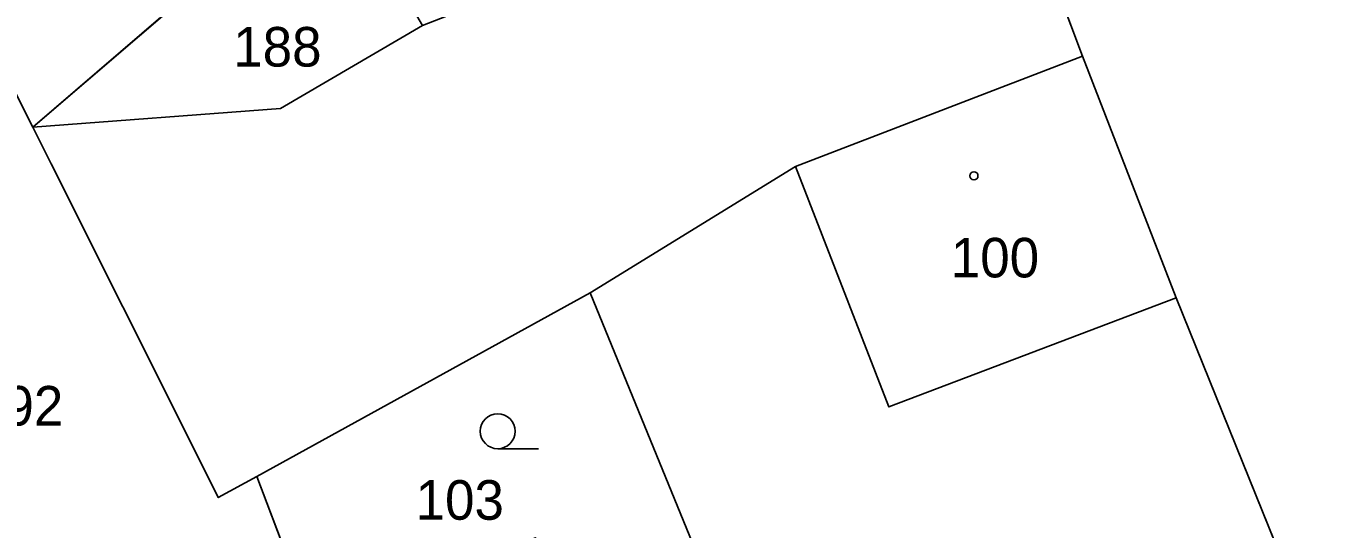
# Model space of a CAD drawing. Extents: x -689422 to -685210, y -987725 to -982160.
# Drawn here: x -686130.9 to -686075.1, y -986938.6 to -986917 of the extents above; entities that cross this region are included whole.
import ezdxf

# ---------------------------------------------------------------- set-up
doc = ezdxf.new("R2010")
doc.units = 0
for name, color, linetype in [('KN_Budovy', 7, 'Continuous'), ('KN_Hranice_parcel', 7, 'Continuous'), ('KN_Hranice_parcel_vnitrni_kresba', 7, 'Continuous'), ('KN_Parcelni cisla', 7, 'Continuous'), ('KN_Polygon parcely', 7, 'Continuous'), ('KN_POZEMKY_OSTATNI PLOCHA', 7, 'Continuous'), ('KN_POZEMKY_ZAHRADA', 7, 'Continuous'), ('KN_POZEMKY_ZASTAVENA PLOCHA', 7, 'Continuous'), ('KN_VYUZITI_13_zastavena plocha_zboreniste', 7, 'Continuous'), ('KN_VYUZITI_16_ostatni plocha_silnice', 7, 'Continuous'), ('KN_VYUZITI_26_ostatni plocha_jina plocha', 7, 'Continuous'), ('KN_Značky budov', 7, 'Continuous'), ('KN_Značky kultur', 7, 'Continuous')]:
    doc.layers.add(name, color=color, linetype=linetype)

msp = doc.modelspace()

# ---------------------------------------------------------------- linework, layer by layer
at = {"layer": 'KN_Budovy'}
msp.add_lwpolyline([(-686097.83, -986923.02), (-686093.82, -986933.34), (-686081.49, -986928.65), (-686085.5, -986918.28)], close=True, dxfattribs=at)
at = {"layer": 'KN_Hranice_parcel'}
for p, q in [((-686130.58, -986921.33), (-686139.49, -986903.53)), ((-686130.58, -986921.33), (-686123.71, -986915.43)), ((-686120.96, -986936.32), (-686106.64, -986928.44)), ((-686106.64, -986928.44), (-686101.72, -986940.47)), ((-686118.54, -986942.69), (-686120.96, -986936.32))]:
    msp.add_line(p, q, dxfattribs=at)
for points in [[(-686085.5, -986918.28), (-686086.54, -986915.52), (-686076.4, -986911.52)], [(-686113.84, -986916.97), (-686119.94, -986920.53), (-686130.58, -986921.33)], [(-686106.64, -986928.44), (-686097.83, -986923.02), (-686085.5, -986918.28)], [(-686085.5, -986918.28), (-686081.49, -986928.65), (-686075.18, -986944.24)], [(-686120.96, -986936.32), (-686122.61, -986937.23), (-686123.64, -986935.18), (-686129.79, -986922.9), (-686130.58, -986921.33)]]:
    msp.add_lwpolyline(points, dxfattribs=at)
at = {"layer": 'KN_Hranice_parcel_vnitrni_kresba'}
for p, q in [((-686097.83, -986923.02), (-686093.82, -986933.34)), ((-686093.82, -986933.34), (-686081.49, -986928.65))]:
    msp.add_line(p, q, dxfattribs=at)
at = {"layer": 'KN_Polygon parcely'}
for points in [[(-686030, -986857.27), (-686054.05, -986878.62), (-686055.44, -986879.68), (-686054.4, -986881.56), (-686061.74, -986886.78), (-686068.15, -986890.49), (-686074.68, -986894.31), (-686081.22, -986898.06), (-686087.64, -986901.81), (-686090.45, -986903.44), (-686089.02, -986907.31), (-686113.84, -986916.97), (-686119.94, -986920.53), (-686130.58, -986921.33), (-686129.79, -986922.9), (-686123.64, -986935.18), (-686122.61, -986937.23), (-686120.96, -986936.32), (-686106.64, -986928.44), (-686097.83, -986923.02), (-686085.5, -986918.28), (-686086.54, -986915.52), (-686076.4, -986911.52), (-686039.46, -986884.06)], [(-686090.96, -987018.42), (-686097.69, -986999.31), (-686098.36, -986997.43), (-686099.71, -986993.64), (-686107.68, -986971.34), (-686110.05, -986965.73), (-686119.65, -986943.15), (-686118.54, -986942.69), (-686120.96, -986936.32), (-686122.61, -986937.23), (-686123.64, -986935.18), (-686129.79, -986922.9), (-686130.58, -986921.33), (-686139.49, -986903.53)]]:
    msp.add_lwpolyline(points, dxfattribs=at)
for points in [[(-686127.15, -986902.74), (-686123.38, -986900.81), (-686122.07, -986900.14), (-686123.46, -986896.88), (-686123.72, -986896.26), (-686125.69, -986897.17), (-686139.49, -986903.53), (-686130.58, -986921.33), (-686123.71, -986915.43), (-686129.06, -986906.44), (-686126.29, -986904.78)], [(-686069.22, -986960.04), (-686066.56, -986976.83), (-686044.53, -986968.62), (-686067.97, -986908.19), (-686076.4, -986911.52), (-686086.54, -986915.52), (-686085.5, -986918.28), (-686081.49, -986928.65), (-686075.18, -986944.24)], [(-686113.84, -986916.97), (-686116.07, -986913.13), (-686117.44, -986913.94), (-686118.43, -986912.29), (-686123.71, -986915.43), (-686130.58, -986921.33), (-686119.94, -986920.53)], [(-686075.18, -986944.24), (-686081.49, -986928.65), (-686085.5, -986918.28), (-686097.83, -986923.02), (-686106.64, -986928.44), (-686101.72, -986940.47), (-686096.69, -986952.8), (-686094.26, -986958.72), (-686083.85, -986954.64), (-686086.07, -986948.65)], [(-686120.96, -986936.32), (-686118.54, -986942.69), (-686117.91, -986942.43), (-686108.99, -986938.95), (-686108.02, -986941.43), (-686106.62, -986940.88), (-686106.26, -986941.82), (-686101.72, -986940.47), (-686106.64, -986928.44)]]:
    msp.add_lwpolyline(points, close=True, dxfattribs=at)
at = {"layer": 'KN_POZEMKY_OSTATNI PLOCHA'}
for p, q in [((-686139.49, -986903.53), (-686130.58, -986921.33)), ((-686130.58, -986921.33), (-686123.71, -986915.43)), ((-686086.54, -986915.52), (-686085.5, -986918.28)), ((-686085.5, -986918.28), (-686086.54, -986915.52)), ((-686119.94, -986920.53), (-686113.84, -986916.97)), ((-686113.84, -986916.97), (-686119.94, -986920.53)), ((-686085.5, -986918.28), (-686097.83, -986923.02)), ((-686081.49, -986928.65), (-686085.5, -986918.28)), ((-686130.58, -986921.33), (-686119.94, -986920.53)), ((-686119.94, -986920.53), (-686130.58, -986921.33)), ((-686129.79, -986922.9), (-686130.58, -986921.33)), ((-686130.58, -986921.33), (-686129.79, -986922.9)), ((-686123.64, -986935.18), (-686129.79, -986922.9)), ((-686129.79, -986922.9), (-686123.64, -986935.18)), ((-686097.83, -986923.02), (-686106.64, -986928.44)), ((-686106.64, -986928.44), (-686120.96, -986936.32)), ((-686075.18, -986944.24), (-686081.49, -986928.65)), ((-686122.61, -986937.23), (-686123.64, -986935.18)), ((-686123.64, -986935.18), (-686122.61, -986937.23)), ((-686120.96, -986936.32), (-686122.61, -986937.23)), ((-686122.61, -986937.23), (-686120.96, -986936.32)), ((-686120.96, -986936.32), (-686118.54, -986942.69))]:
    msp.add_line(p, q, dxfattribs=at)
at = {"layer": 'KN_POZEMKY_ZAHRADA'}
for p, q in [((-686120.96, -986936.32), (-686106.64, -986928.44)), ((-686106.64, -986928.44), (-686101.72, -986940.47)), ((-686118.54, -986942.69), (-686120.96, -986936.32))]:
    msp.add_line(p, q, dxfattribs=at)
at = {"layer": 'KN_POZEMKY_ZASTAVENA PLOCHA'}
for p, q in [((-686130.58, -986921.33), (-686139.49, -986903.53)), ((-686123.71, -986915.43), (-686130.58, -986921.33)), ((-686097.83, -986923.02), (-686085.5, -986918.28)), ((-686085.5, -986918.28), (-686081.49, -986928.65)), ((-686106.64, -986928.44), (-686097.83, -986923.02)), ((-686101.72, -986940.47), (-686106.64, -986928.44)), ((-686081.49, -986928.65), (-686075.18, -986944.24))]:
    msp.add_line(p, q, dxfattribs=at)
at = {"layer": 'KN_VYUZITI_13_zastavena plocha_zboreniste'}
for p, q in [((-686130.58, -986921.33), (-686139.49, -986903.53)), ((-686123.71, -986915.43), (-686130.58, -986921.33))]:
    msp.add_line(p, q, dxfattribs=at)
at = {"layer": 'KN_VYUZITI_16_ostatni plocha_silnice'}
for p, q in [((-686139.49, -986903.53), (-686130.58, -986921.33)), ((-686086.54, -986915.52), (-686085.5, -986918.28)), ((-686119.94, -986920.53), (-686113.84, -986916.97)), ((-686085.5, -986918.28), (-686097.83, -986923.02)), ((-686130.58, -986921.33), (-686119.94, -986920.53)), ((-686129.79, -986922.9), (-686130.58, -986921.33)), ((-686130.58, -986921.33), (-686129.79, -986922.9)), ((-686123.64, -986935.18), (-686129.79, -986922.9)), ((-686129.79, -986922.9), (-686123.64, -986935.18)), ((-686097.83, -986923.02), (-686106.64, -986928.44)), ((-686106.64, -986928.44), (-686120.96, -986936.32)), ((-686122.61, -986937.23), (-686123.64, -986935.18)), ((-686123.64, -986935.18), (-686122.61, -986937.23)), ((-686120.96, -986936.32), (-686122.61, -986937.23)), ((-686122.61, -986937.23), (-686120.96, -986936.32)), ((-686120.96, -986936.32), (-686118.54, -986942.69))]:
    msp.add_line(p, q, dxfattribs=at)
at = {"layer": 'KN_VYUZITI_26_ostatni plocha_jina plocha'}
for p, q in [((-686130.58, -986921.33), (-686123.71, -986915.43)), ((-686085.5, -986918.28), (-686086.54, -986915.52)), ((-686113.84, -986916.97), (-686119.94, -986920.53)), ((-686081.49, -986928.65), (-686085.5, -986918.28)), ((-686119.94, -986920.53), (-686130.58, -986921.33)), ((-686075.18, -986944.24), (-686081.49, -986928.65))]:
    msp.add_line(p, q, dxfattribs=at)
at = {"layer": 'KN_Značky budov'}
msp.add_circle((-686090.167, -986923.419), 0.175, dxfattribs=at)
at = {"layer": 'KN_Značky kultur'}
msp.add_line((-686110.613, -986935.13), (-686108.863, -986935.13), dxfattribs=at)
msp.add_circle((-686110.613, -986934.38), 0.75, dxfattribs=at)

# ---------------------------------------------------------------- texts
at = {"layer": 'KN_Parcelni cisla'}
for s, p in [('188', (-686121.97, -986918.73)), ('100', (-686091.16, -986927.78)), ('192', (-686133.06, -986934.138)), ('103', (-686114.14, -986938.18))]:
    msp.add_text(s, height=1.7, dxfattribs=at).set_placement(p)

doc.saveas('drawing.dxf')
